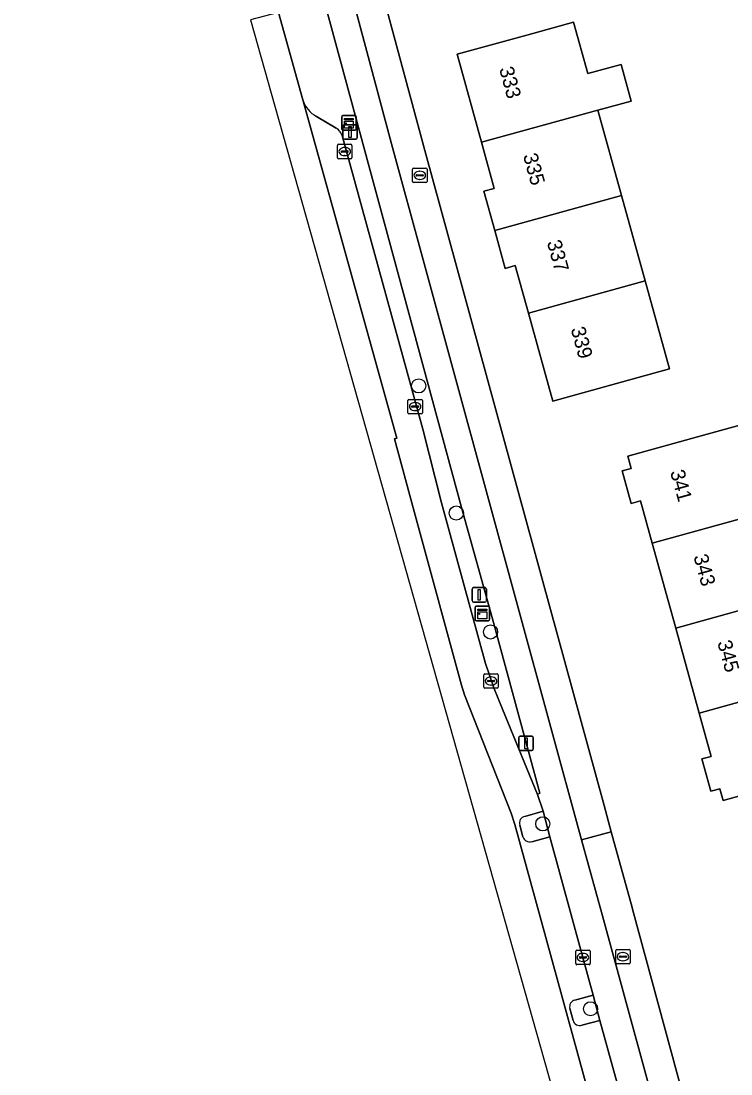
# Model space of a CAD drawing. Extents: x 162542 to 163147, y 380779 to 381521.
# Drawn here: x 162588.4 to 162637.4, y 380919.2 to 380991.9 of the extents above; entities that cross this region are included whole.
import ezdxf

# ---------------------------------------------------------------- set-up
doc = ezdxf.new("R2010")
doc.units = 0
for name, color, linetype in [('IMGEO_Berm_groen', 7, 'Continuous'), ('IMGEO_Berm_open', 7, 'Continuous'), ('IMGEO_Boom', 7, 'Continuous'), ('IMGEO_Brandkraan', 7, 'Continuous'), ('IMGEO_Erf', 7, 'Continuous'), ('IMGEO_Fietspad_gesloten', 7, 'Continuous'), ('IMGEO_Kast', 7, 'Continuous'), ('IMGEO_Kolk', 7, 'Continuous'), ('IMGEO_Lichtmast', 7, 'Continuous'), ('IMGEO_Pand', 7, 'Continuous'), ('IMGEO_Pand_nummerreeks', 7, 'Continuous'), ('IMGEO_Parkeervlak_open', 7, 'Continuous'), ('IMGEO_Rijbaan_regionaal_gesloten', 7, 'Continuous'), ('IMGEO_Voetpad_open', 7, 'Continuous')]:
    doc.layers.add(name, color=color, linetype=linetype)

msp = doc.modelspace()

# ---------------------------------------------------------------- linework, layer by layer
at = {"layer": 'IMGEO_Berm_groen'}
for points in [[(162624.449, 380937.345), (162623.19, 380936.98)], [(162623.665, 380935.233), (162624.924, 380935.57), (162624.449, 380937.345)], [(162622.84, 380936.374), (162623.055, 380935.576)], [(162627.911, 380924.637), (162626.651, 380924.285)], [(162627.142, 380922.554), (162628.379, 380922.884), (162627.911, 380924.637)], [(162626.304, 380923.695), (162626.525, 380922.888)]]:
    msp.add_lwpolyline(points, dxfattribs=at)
for centre, radius, start, end in [((162623.287, 380936.52), 0.471, 101.95682, 198.02535), ((162623.537, 380935.719), 0.502, 196.48655, 284.81579), ((162626.765, 380923.821), 0.478, 103.80802, 195.26938), ((162626.98, 380922.991), 0.466, 192.79098, 290.35308)]:
    msp.add_arc(centre, radius, start, end, dxfattribs=at)
at = {"layer": 'IMGEO_Berm_open'}
for points in [[(162599.383, 381017.214), (162599.68, 381016.171), (162602.577, 381005.584), (162606.175, 380992.527), (162607.853, 380986.486)], [(162610.593, 380983.933), (162616.153, 380963.745), (162617.426, 380958.65), (162620.474, 380947.537), (162621.056, 380945.852), (162621.657, 380944.38), (162624.059, 380938.49), (162624.228, 380938.578), (162620.955, 380950.623), (162618.826, 380958.321), (162607.086, 381001.607)], [(162608.798, 380985.35), (162610.148, 380984.533)]]:
    msp.add_lwpolyline(points, dxfattribs=at)
for centre, radius, start, end in [((162609.665, 380987.032), 1.892, 196.7754, 242.73645), ((162609.718, 380983.749), 0.894, 11.85707, 61.26912)]:
    msp.add_arc(centre, radius, start, end, dxfattribs=at)
at = {"layer": 'IMGEO_Boom'}
for centre in [(162615.857, 380966.725), (162618.456, 380957.941), (162620.825, 380949.726), (162624.433, 380936.467), (162627.732, 380923.685)]:
    msp.add_circle(centre, 0.489, dxfattribs=at)
at = {"layer": 'IMGEO_Brandkraan'}
for p, q in [((162615.434, 380980.851), (162615.434, 380981.703)), ((162615.509, 380981.777), (162616.361, 380981.777)), ((162616.435, 380981.703), (162616.435, 380980.851)), ((162615.693, 380981.271), (162615.693, 380981.283)), ((162616.131, 380981.234), (162615.733, 380981.234)), ((162615.736, 380981.32), (162616.134, 380981.32)), ((162615.945, 380980.997), (162615.92, 380980.997)), ((162615.922, 380981.557), (162615.947, 380981.557)), ((162616.177, 380981.283), (162616.177, 380981.271)), ((162616.361, 380980.777), (162615.509, 380980.777)), ((162629.472, 380926.859), (162629.472, 380927.711)), ((162629.547, 380927.785), (162630.399, 380927.785)), ((162629.731, 380927.279), (162629.731, 380927.291)), ((162630.169, 380927.242), (162629.771, 380927.242)), ((162629.774, 380927.328), (162630.172, 380927.328)), ((162629.96, 380927.565), (162629.985, 380927.565)), ((162630.215, 380927.291), (162630.215, 380927.279)), ((162630.473, 380927.711), (162630.473, 380926.859)), ((162630.399, 380926.785), (162629.547, 380926.785)), ((162629.983, 380927.005), (162629.958, 380927.005))]:
    msp.add_line(p, q, dxfattribs=at)
for points in [[(162615.434, 380980.851), (162615.434, 380981.703)], [(162615.509, 380981.777), (162616.361, 380981.777)], [(162616.435, 380981.703), (162616.435, 380980.851)], [(162616.361, 380980.777), (162615.509, 380980.777)], [(162629.472, 380926.859), (162629.472, 380927.711)], [(162629.547, 380927.785), (162630.399, 380927.785)], [(162630.473, 380927.711), (162630.473, 380926.859)], [(162630.399, 380926.785), (162629.547, 380926.785)]]:
    msp.add_lwpolyline(points, dxfattribs=at)
for centre, radius, start, end in [((162615.511, 380981.701), 0.0765, 91.55205, 178.44795), ((162615.511, 380981.701), 0.0765, 91.55205, 178.44795), ((162616.359, 380981.701), 0.0765, 1.55205, 88.44795), ((162616.359, 380981.701), 0.0765, 1.55205, 88.44795), ((162615.733, 380981.28), 0.0403, 85.87752, 175.75265), ((162615.73, 380981.27), 0.0366, 178.93798, 274.71019), ((162616.134, 380981.277), 0.043, 264.86636, 352.45326), ((162616.138, 380981.282), 0.0386, 1.73085, 96.63898), ((162615.511, 380980.853), 0.0765, 181.55205, 268.44795), ((162615.511, 380980.853), 0.0765, 181.55205, 268.44795), ((162616.359, 380980.853), 0.0765, 271.55205, 358.44795), ((162616.359, 380980.853), 0.0765, 271.55205, 358.44795), ((162629.549, 380927.709), 0.0765, 91.55205, 178.44795), ((162629.549, 380927.709), 0.0765, 91.55205, 178.44795), ((162629.771, 380927.288), 0.0403, 85.87752, 175.75265), ((162629.768, 380927.278), 0.0366, 178.93798, 274.71019), ((162630.172, 380927.285), 0.043, 264.86636, 352.45326), ((162630.176, 380927.29), 0.0386, 1.73085, 96.63898), ((162630.397, 380927.709), 0.0765, 1.55205, 88.44795), ((162630.397, 380927.709), 0.0765, 1.55205, 88.44795), ((162629.549, 380926.861), 0.0765, 181.55205, 268.44795), ((162629.549, 380926.861), 0.0765, 181.55205, 268.44795), ((162630.397, 380926.861), 0.0765, 271.55205, 358.44795), ((162630.397, 380926.861), 0.0765, 271.55205, 358.44795)]:
    msp.add_arc(centre, radius, start, end, dxfattribs=at)
for centre, major_axis, ratio, start_param, end_param in [((162615.921, 380981.277), (-0.387, 0.002), 0.722429, 4.712389, 7.853982), ((162615.946, 380981.277), (-0.39, 0.002), 0.717154, 1.570796, 4.712389), ((162629.959, 380927.285), (-0.387, 0.002), 0.722429, 4.712389, 7.853982), ((162629.984, 380927.285), (-0.39, 0.002), 0.717154, 1.570796, 4.712389)]:
    msp.add_ellipse(centre, major_axis=major_axis, ratio=ratio, start_param=start_param, end_param=end_param, dxfattribs=at)
at = {"layer": 'IMGEO_Erf'}
for points in [[(162609.668, 381007.523), (162616.273, 380982.983), (162628.676, 380937.721), (162629.166, 380935.922), (162630.597, 380930.676), (162630.628, 380930.559), (162636.833, 380907.747)], [(162641.709, 380939.415), (162636.889, 380938.084), (162636.666, 380938.892), (162636.04, 380938.719), (162635.424, 380940.948), (162636.065, 380941.125), (162635.239, 380944.113), (162633.617, 380949.984), (162631.996, 380955.853), (162631.189, 380958.773), (162630.544, 380958.595), (162629.919, 380960.858), (162630.539, 380961.029), (162630.307, 380961.868), (162635.127, 380963.199), (162638.295, 380964.074)]]:
    msp.add_lwpolyline(points, dxfattribs=at)
msp.add_lwpolyline([(162625.119, 380965.676), (162623.44, 380971.756), (162622.533, 380975.038), (162621.84, 380974.847), (162621.117, 380977.465), (162620.368, 380980.174), (162621.082, 380980.372), (162620.201, 380983.56), (162618.522, 380989.639), (162623.342, 380990.97), (162626.565, 380991.86), (162627.547, 380988.304), (162629.845, 380988.939), (162630.544, 380986.408), (162628.246, 380985.775), (162629.875, 380979.876), (162631.505, 380973.977), (162633.182, 380967.904), (162629.939, 380967.008)], close=True, dxfattribs=at)
at = {"layer": 'IMGEO_Fietspad_gesloten'}
for points in [[(162643.462, 380875.449), (162639.655, 380889.439), (162637.353, 380897.897), (162637.06, 380898.972), (162635.614, 380904.269), (162634.818, 380907.18), (162628.553, 380930.119), (162627.119, 380935.366), (162613.988, 380983.443), (162609.049, 381001.918), (162603.581, 381022.358), (162590.197, 381071.276), (162588.809, 381076.324), (162582.093, 381100.864), (162580.289, 381107.447), (162569.546, 381146.716), (162569.494, 381146.907), (162565.078, 381163.085), (162555.861, 381196.62), (162551.297, 381213.188), (162551.179, 381213.625), (162548.732, 381222.717), (162546.96, 381221.17)], [(162589.289, 381066.894), (162595.339, 381044.824), (162596.763, 381039.628), (162601.889, 381020.98), (162607.086, 381001.607), (162618.826, 380958.321), (162620.955, 380950.623), (162624.228, 380938.578), (162624.059, 380938.49), (162624.449, 380937.345), (162624.924, 380935.57), (162627.206, 380927.237), (162627.911, 380924.637), (162628.379, 380922.884), (162629.88, 380917.458)]]:
    msp.add_lwpolyline(points, dxfattribs=at)
at = {"layer": 'IMGEO_Kast'}
for p, q in [((162610.612, 380985.401), (162611.453, 380985.401)), ((162611.453, 380985.401), (162610.612, 380985.401)), ((162611.537, 380985.326), (162611.537, 380984.485)), ((162611.537, 380984.485), (162611.537, 380985.326)), ((162610.537, 380984.476), (162610.537, 380985.317)), ((162610.537, 380985.317), (162610.537, 380984.476)), ((162611.462, 380984.401), (162610.621, 380984.401)), ((162610.621, 380984.401), (162611.462, 380984.401)), ((162619.761, 380950.578), (162619.761, 380951.419)), ((162619.761, 380951.419), (162619.761, 380950.578)), ((162619.836, 380951.503), (162620.677, 380951.503)), ((162620.677, 380951.503), (162619.836, 380951.503)), ((162620.761, 380951.428), (162620.761, 380950.587)), ((162620.761, 380950.587), (162620.761, 380951.428)), ((162620.686, 380950.503), (162619.845, 380950.503)), ((162619.845, 380950.503), (162620.686, 380950.503))]:
    msp.add_line(p, q, dxfattribs=at)
for points in [[(162610.732, 380985.191), (162611.332, 380985.191), (162611.332, 380985.106), (162610.732, 380985.106), (162610.732, 380985.191)], [(162610.732, 380985.016), (162611.332, 380985.016), (162611.332, 380984.527), (162610.732, 380984.527), (162610.732, 380985.016)], [(162619.956, 380951.293), (162620.556, 380951.293), (162620.556, 380951.208), (162619.956, 380951.208), (162619.956, 380951.293)], [(162619.956, 380951.118), (162620.556, 380951.118), (162620.556, 380950.629), (162619.956, 380950.629), (162619.956, 380951.118)]]:
    msp.add_lwpolyline(points, dxfattribs=at)
for centre in [(162610.816, 380984.865), (162620.04, 380950.967)]:
    msp.add_circle(centre, 0.0377, dxfattribs=at)
for centre, start, end in [((162610.615, 380985.323), 92.4484, 184.28452), ((162610.615, 380985.323), 92.4484, 184.28452), ((162611.459, 380985.323), 2.4484, 94.28452), ((162611.459, 380985.323), 2.4484, 94.28452), ((162610.615, 380984.479), 182.4484, 274.28452), ((162610.615, 380984.479), 182.4484, 274.28452), ((162611.459, 380984.479), 272.4484, 4.28452), ((162611.459, 380984.479), 272.4484, 4.28452), ((162619.839, 380951.425), 92.4484, 184.28452), ((162619.839, 380951.425), 92.4484, 184.28452), ((162620.683, 380951.425), 2.4484, 94.28452), ((162620.683, 380951.425), 2.4484, 94.28452), ((162619.839, 380950.581), 182.4484, 274.28452), ((162619.839, 380950.581), 182.4484, 274.28452), ((162620.683, 380950.581), 272.4484, 4.28452), ((162620.683, 380950.581), 272.4484, 4.28452)]:
    msp.add_arc(centre, 0.0779, start, end, dxfattribs=at)
at = {"layer": 'IMGEO_Kolk'}
for p, q in [((162610.248, 380982.491), (162610.248, 380983.343)), ((162610.323, 380983.417), (162611.175, 380983.417)), ((162610.736, 380983.197), (162610.761, 380983.197)), ((162611.249, 380983.343), (162611.249, 380982.491)), ((162611.175, 380982.417), (162610.323, 380982.417)), ((162610.507, 380982.911), (162610.507, 380982.923)), ((162610.945, 380982.874), (162610.547, 380982.874)), ((162610.55, 380982.96), (162610.948, 380982.96)), ((162610.759, 380982.637), (162610.734, 380982.637)), ((162610.991, 380982.923), (162610.991, 380982.911)), ((162615.112, 380964.87), (162615.112, 380965.722)), ((162615.187, 380965.796), (162616.039, 380965.796)), ((162616.113, 380965.722), (162616.113, 380964.87)), ((162615.371, 380965.29), (162615.371, 380965.302)), ((162615.809, 380965.253), (162615.411, 380965.253)), ((162615.414, 380965.339), (162615.812, 380965.339)), ((162615.623, 380965.016), (162615.598, 380965.016)), ((162615.6, 380965.576), (162615.625, 380965.576)), ((162615.855, 380965.302), (162615.855, 380965.29)), ((162616.039, 380964.796), (162615.187, 380964.796)), ((162620.434, 380946.834), (162621.286, 380946.834)), ((162620.359, 380945.908), (162620.359, 380946.76)), ((162620.618, 380946.328), (162620.618, 380946.34)), ((162621.056, 380946.291), (162620.658, 380946.291)), ((162620.661, 380946.377), (162621.059, 380946.377)), ((162620.87, 380946.054), (162620.845, 380946.054)), ((162620.847, 380946.614), (162620.872, 380946.614)), ((162621.102, 380946.34), (162621.102, 380946.328)), ((162621.36, 380946.76), (162621.36, 380945.908)), ((162621.286, 380945.834), (162620.434, 380945.834)), ((162626.706, 380926.809), (162626.706, 380927.661)), ((162626.781, 380927.735), (162627.633, 380927.735)), ((162626.965, 380927.229), (162626.965, 380927.241)), ((162627.403, 380927.192), (162627.005, 380927.192)), ((162627.008, 380927.278), (162627.406, 380927.278)), ((162627.194, 380927.515), (162627.219, 380927.515)), ((162627.449, 380927.241), (162627.449, 380927.229)), ((162627.707, 380927.661), (162627.707, 380926.809)), ((162627.633, 380926.735), (162626.781, 380926.735)), ((162627.217, 380926.955), (162627.192, 380926.955))]:
    msp.add_line(p, q, dxfattribs=at)
for points in [[(162610.248, 380982.491), (162610.248, 380983.343)], [(162610.323, 380983.417), (162611.175, 380983.417)], [(162611.249, 380983.343), (162611.249, 380982.491)], [(162611.175, 380982.417), (162610.323, 380982.417)], [(162615.112, 380964.87), (162615.112, 380965.722)], [(162615.187, 380965.796), (162616.039, 380965.796)], [(162616.113, 380965.722), (162616.113, 380964.87)], [(162616.039, 380964.796), (162615.187, 380964.796)], [(162620.434, 380946.834), (162621.286, 380946.834)], [(162620.359, 380945.908), (162620.359, 380946.76)], [(162621.36, 380946.76), (162621.36, 380945.908)], [(162621.286, 380945.834), (162620.434, 380945.834)], [(162626.706, 380926.809), (162626.706, 380927.661)], [(162626.781, 380927.735), (162627.633, 380927.735)], [(162627.707, 380927.661), (162627.707, 380926.809)], [(162627.633, 380926.735), (162626.781, 380926.735)]]:
    msp.add_lwpolyline(points, dxfattribs=at)
for centre, radius, start, end in [((162610.325, 380983.341), 0.0765, 91.55205, 178.44795), ((162610.325, 380983.341), 0.0765, 91.55205, 178.44795), ((162611.173, 380983.341), 0.0765, 1.55205, 88.44795), ((162611.173, 380983.341), 0.0765, 1.55205, 88.44795), ((162610.325, 380982.493), 0.0765, 181.55205, 268.44795), ((162610.325, 380982.493), 0.0765, 181.55205, 268.44795), ((162610.547, 380982.92), 0.0403, 85.87752, 175.75265), ((162610.544, 380982.91), 0.0366, 178.93798, 274.71019), ((162610.948, 380982.917), 0.043, 264.86636, 352.45326), ((162610.952, 380982.922), 0.0386, 1.73085, 96.63898), ((162611.173, 380982.493), 0.0765, 271.55205, 358.44795), ((162611.173, 380982.493), 0.0765, 271.55205, 358.44795), ((162615.189, 380965.72), 0.0765, 91.55205, 178.44795), ((162615.189, 380965.72), 0.0765, 91.55205, 178.44795), ((162616.037, 380965.72), 0.0765, 1.55205, 88.44795), ((162616.037, 380965.72), 0.0765, 1.55205, 88.44795), ((162615.411, 380965.299), 0.0403, 85.87752, 175.75265), ((162615.408, 380965.289), 0.0366, 178.93798, 274.71019), ((162615.812, 380965.296), 0.043, 264.86636, 352.45326), ((162615.816, 380965.301), 0.0386, 1.73085, 96.63898), ((162615.189, 380964.872), 0.0765, 181.55205, 268.44795), ((162615.189, 380964.872), 0.0765, 181.55205, 268.44795), ((162616.037, 380964.872), 0.0765, 271.55205, 358.44795), ((162616.037, 380964.872), 0.0765, 271.55205, 358.44795), ((162620.436, 380946.758), 0.0765, 91.55205, 178.44795), ((162620.436, 380946.758), 0.0765, 91.55205, 178.44795), ((162621.284, 380946.758), 0.0765, 1.55205, 88.44795), ((162621.284, 380946.758), 0.0765, 1.55205, 88.44795), ((162620.658, 380946.337), 0.0403, 85.87752, 175.75265), ((162620.655, 380946.327), 0.0366, 178.93798, 274.71019), ((162621.059, 380946.334), 0.043, 264.86636, 352.45326), ((162621.063, 380946.339), 0.0386, 1.73085, 96.63898), ((162620.436, 380945.91), 0.0765, 181.55205, 268.44795), ((162620.436, 380945.91), 0.0765, 181.55205, 268.44795), ((162621.284, 380945.91), 0.0765, 271.55205, 358.44795), ((162621.284, 380945.91), 0.0765, 271.55205, 358.44795), ((162626.783, 380927.659), 0.0765, 91.55205, 178.44795), ((162626.783, 380927.659), 0.0765, 91.55205, 178.44795), ((162627.005, 380927.238), 0.0403, 85.87752, 175.75265), ((162627.002, 380927.228), 0.0366, 178.93798, 274.71019), ((162627.406, 380927.235), 0.043, 264.86636, 352.45326), ((162627.41, 380927.24), 0.0386, 1.73085, 96.63898), ((162627.631, 380927.659), 0.0765, 1.55205, 88.44795), ((162627.631, 380927.659), 0.0765, 1.55205, 88.44795), ((162626.783, 380926.811), 0.0765, 181.55205, 268.44795), ((162626.783, 380926.811), 0.0765, 181.55205, 268.44795), ((162627.631, 380926.811), 0.0765, 271.55205, 358.44795), ((162627.631, 380926.811), 0.0765, 271.55205, 358.44795)]:
    msp.add_arc(centre, radius, start, end, dxfattribs=at)
for centre, major_axis, ratio, start_param, end_param in [((162610.735, 380982.917), (-0.387, 0.002), 0.722429, 4.712389, 7.853982), ((162610.76, 380982.917), (-0.39, 0.002), 0.717154, 1.570796, 4.712389), ((162615.599, 380965.296), (-0.387, 0.002), 0.722429, 4.712389, 7.853982), ((162615.624, 380965.296), (-0.39, 0.002), 0.717154, 1.570796, 4.712389), ((162620.846, 380946.334), (-0.387, 0.002), 0.722429, 4.712389, 7.853982), ((162620.871, 380946.334), (-0.39, 0.002), 0.717154, 1.570796, 4.712389), ((162627.193, 380927.235), (-0.387, 0.002), 0.722429, 4.712389, 7.853982), ((162627.218, 380927.235), (-0.39, 0.002), 0.717154, 1.570796, 4.712389)]:
    msp.add_ellipse(centre, major_axis=major_axis, ratio=ratio, start_param=start_param, end_param=end_param, dxfattribs=at)
at = {"layer": 'IMGEO_Lichtmast'}
for p, q in [((162610.621, 380983.871), (162610.621, 380984.671)), ((162610.621, 380984.671), (162610.621, 380983.871)), ((162610.721, 380984.771), (162611.511, 380984.771)), ((162611.511, 380984.771), (162610.721, 380984.771)), ((162611.611, 380984.671), (162611.611, 380983.871)), ((162611.611, 380983.871), (162611.611, 380984.671)), ((162611.511, 380983.771), (162610.721, 380983.771)), ((162610.721, 380983.771), (162611.511, 380983.771)), ((162619.544, 380951.886), (162619.544, 380952.686)), ((162619.544, 380952.686), (162619.544, 380951.886)), ((162619.644, 380952.786), (162620.434, 380952.786)), ((162620.434, 380952.786), (162619.644, 380952.786)), ((162620.534, 380952.686), (162620.534, 380951.886)), ((162620.534, 380951.886), (162620.534, 380952.686)), ((162620.434, 380951.786), (162619.644, 380951.786)), ((162619.644, 380951.786), (162620.434, 380951.786)), ((162622.777, 380941.633), (162622.777, 380942.433)), ((162622.777, 380942.433), (162622.777, 380941.633)), ((162622.877, 380942.533), (162623.667, 380942.533)), ((162623.667, 380942.533), (162622.877, 380942.533)), ((162623.767, 380942.433), (162623.767, 380941.633)), ((162623.767, 380941.633), (162623.767, 380942.433)), ((162623.667, 380941.533), (162622.877, 380941.533)), ((162622.877, 380941.533), (162623.667, 380941.533))]:
    msp.add_line(p, q, dxfattribs=at)
for points in [[(162611.041, 380984.646), (162611.191, 380984.646), (162611.191, 380983.896), (162611.041, 380983.896), (162611.041, 380984.646)], [(162619.964, 380952.661), (162620.114, 380952.661), (162620.114, 380951.911), (162619.964, 380951.911), (162619.964, 380952.661)], [(162623.197, 380942.408), (162623.347, 380942.408), (162623.347, 380941.658), (162623.197, 380941.658), (162623.197, 380942.408)]]:
    msp.add_lwpolyline(points, dxfattribs=at)
for centre, start, end in [((162610.721, 380984.671), 90, 180), ((162610.721, 380984.671), 90, 180), ((162611.511, 380984.671), 0, 90), ((162611.511, 380984.671), 360, 90), ((162610.721, 380983.871), 180, 270), ((162610.721, 380983.871), 180, 270), ((162611.511, 380983.871), 270, 0), ((162611.511, 380983.871), 270, 0), ((162619.644, 380952.686), 90, 180), ((162619.644, 380952.686), 90, 180), ((162620.434, 380952.686), 0, 90), ((162620.434, 380952.686), 360, 90), ((162619.644, 380951.886), 180, 270), ((162619.644, 380951.886), 180, 270), ((162620.434, 380951.886), 270, 0), ((162620.434, 380951.886), 270, 0), ((162622.877, 380942.433), 90, 180), ((162622.877, 380942.433), 90, 180), ((162623.667, 380942.433), 0, 90), ((162623.667, 380942.433), 360, 90), ((162622.877, 380941.633), 180, 270), ((162622.877, 380941.633), 180, 270), ((162623.667, 380941.633), 270, 0), ((162623.667, 380941.633), 270, 0)]:
    msp.add_arc(centre, 0.1, start, end, dxfattribs=at)
at = {"layer": 'IMGEO_Pand'}
for points in [[(162626.565, 380991.86), (162623.342, 380990.97), (162618.522, 380989.639), (162620.201, 380983.56), (162628.246, 380985.775), (162630.544, 380986.408), (162629.845, 380988.939), (162627.547, 380988.304)], [(162629.875, 380979.876), (162628.246, 380985.775), (162620.201, 380983.56), (162621.082, 380980.372), (162620.368, 380980.174), (162621.117, 380977.465)], [(162629.875, 380979.876), (162621.117, 380977.465), (162621.84, 380974.847), (162622.533, 380975.038), (162623.44, 380971.756), (162631.505, 380973.977)], [(162623.44, 380971.756), (162625.119, 380965.676), (162629.939, 380967.008), (162633.182, 380967.904), (162631.505, 380973.977)], [(162642.417, 380958.738), (162640.756, 380964.754), (162638.295, 380964.074), (162635.127, 380963.199), (162630.307, 380961.868), (162630.539, 380961.029), (162629.919, 380960.858), (162630.544, 380958.595), (162631.189, 380958.773), (162631.996, 380955.853)], [(162633.617, 380949.984), (162641.578, 380952.188), (162644.038, 380952.869), (162642.417, 380958.738), (162631.996, 380955.853)], [(162645.532, 380949.88), (162644.665, 380953.017), (162644.038, 380952.869), (162641.578, 380952.188), (162633.617, 380949.984), (162635.239, 380944.113), (162646.281, 380947.17)], [(162646.281, 380947.17), (162635.239, 380944.113), (162636.065, 380941.125), (162635.424, 380940.948), (162636.04, 380938.719), (162636.666, 380938.892), (162636.889, 380938.084), (162641.709, 380939.415), (162644.865, 380940.287), (162647.28, 380940.954), (162647.947, 380941.138)]]:
    msp.add_lwpolyline(points, close=True, dxfattribs=at)
at = {"layer": 'IMGEO_Parkeervlak_open'}
for points in [[(162607.853, 380986.486), (162614.338, 380963.116), (162614.179, 380963.071), (162615.549, 380958.056), (162615.75, 380957.284), (162618.814, 380946.04), (162619.024, 380945.389), (162622.251, 380937.208), (162622.511, 380936.425), (162629.06, 380912.479), (162632.641, 380899.441)], [(162610.148, 380984.533), (162608.798, 380985.35)], [(162621.657, 380944.38), (162621.056, 380945.852), (162620.474, 380947.537), (162617.426, 380958.65), (162616.153, 380963.745), (162610.593, 380983.933)], [(162623.19, 380936.98), (162624.449, 380937.345), (162624.059, 380938.49), (162621.657, 380944.38)], [(162623.055, 380935.576), (162622.84, 380936.374)], [(162626.651, 380924.285), (162627.911, 380924.637), (162627.206, 380927.237), (162624.924, 380935.57), (162623.665, 380935.233)], [(162626.525, 380922.888), (162626.304, 380923.695)], [(162629.606, 380913.573), (162630.847, 380913.918), (162629.88, 380917.458), (162628.379, 380922.884), (162627.142, 380922.554)]]:
    msp.add_lwpolyline(points, dxfattribs=at)
for centre, radius, start, end in [((162609.665, 380987.032), 1.892, 196.7754, 242.73645), ((162609.718, 380983.749), 0.894, 11.85707, 61.26912), ((162623.287, 380936.52), 0.471, 101.95682, 198.02535), ((162623.537, 380935.719), 0.502, 196.48655, 284.81579), ((162626.765, 380923.821), 0.478, 103.80802, 195.26938), ((162626.98, 380922.991), 0.466, 192.79098, 290.35308)]:
    msp.add_arc(centre, radius, start, end, dxfattribs=at)
at = {"layer": 'IMGEO_Rijbaan_regionaal_gesloten'}
msp.add_lwpolyline([(162640.282, 380871.544), (162639.938, 380872.72), (162635.811, 380887.746), (162635.718, 380888.044), (162633.428, 380896.495), (162632.641, 380899.441), (162629.06, 380912.479), (162622.511, 380936.425), (162622.251, 380937.208), (162619.024, 380945.389), (162618.814, 380946.04), (162615.75, 380957.284), (162615.549, 380958.056), (162614.179, 380963.071), (162614.338, 380963.116), (162607.853, 380986.486), (162606.175, 380992.527), (162604.23, 380992.009), (162605.912, 380986.053), (162633.329, 380888.962), (162642.357, 380856.991), (162642.974, 380854.453)], dxfattribs=at)
at = {"layer": 'IMGEO_Voetpad_open'}
for points in [[(162590.197, 381071.276), (162603.581, 381022.358), (162609.049, 381001.918), (162613.988, 380983.443), (162627.119, 380935.366), (162629.166, 380935.922), (162628.676, 380937.721), (162616.273, 380982.983), (162609.668, 381007.523), (162609.562, 381007.92), (162608.771, 381010.448), (162608.513, 381011.414), (162607.467, 381015.323), (162607.31, 381015.893), (162605.532, 381022.365), (162605.329, 381023.102), (162603.128, 381031.115), (162600.058, 381042.289), (162600.15, 381042.633), (162594.63, 381062.596)], [(162641.657, 380889.996), (162640.423, 380894.548), (162639.374, 380898.406), (162637.627, 380904.829), (162636.833, 380907.747), (162630.628, 380930.559), (162630.597, 380930.676), (162629.166, 380935.922), (162627.119, 380935.366), (162628.553, 380930.119), (162634.818, 380907.18), (162635.614, 380904.269), (162637.06, 380898.972), (162637.353, 380897.897), (162639.655, 380889.439), (162643.462, 380875.449)]]:
    msp.add_lwpolyline(points, dxfattribs=at)

# ---------------------------------------------------------------- texts
at = {"layer": 'IMGEO_Pand_nummerreeks'}
for s, rotation, p in [('333', 285.38944, (162621.41, 380988.641)), ('335', 285.3922, (162623.059, 380982.651)), ('337', 285.3922, (162624.708, 380976.66)), ('339', 285.3922, (162626.357, 380970.669)), ('341', 285.46893, (162633.222, 380960.787)), ('343', 285.46893, (162634.836, 380954.949)), ('345', 285.46965, (162636.481, 380949.003))]:
    msp.add_text(s, height=1, rotation=rotation, dxfattribs=at).set_placement(p)

doc.saveas('drawing.dxf')
